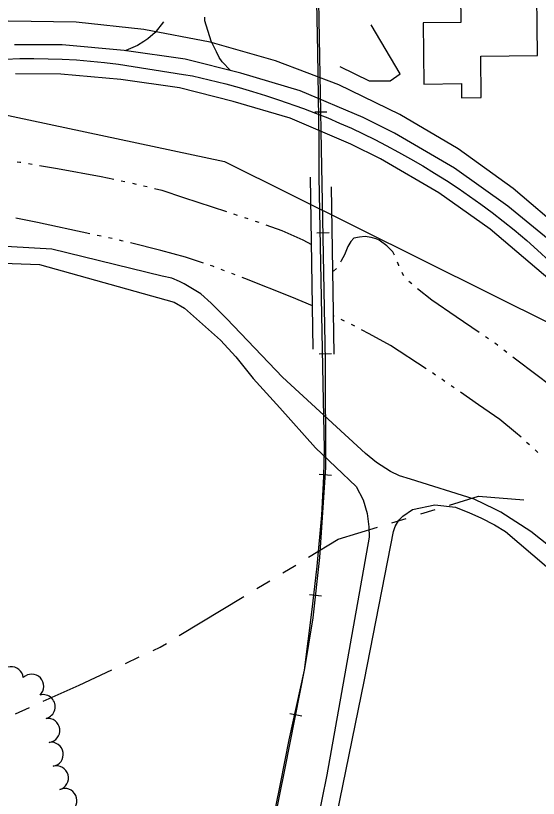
# Model space of a CAD drawing. Extents: x -25029 to 2274964, y -81170 to 687028.
# Drawn here: x -6125 to -5693, y -63899 to -63252 of the extents above; entities that cross this region are included whole.
import ezdxf

# ---------------------------------------------------------------- set-up
doc = ezdxf.new("R2010")
doc.units = 0
for name, color, linetype in [('81911BEA - RW_X_Fee_RW', 7, 'Continuous'), ('BLDG', 7, 'Continuous'), ('BRIDGE', 7, 'Continuous'), ('DIVISIONS', 7, 'Continuous'), ('DRIVWY', 7, 'Continuous'), ('GE_X_CL_2000', 7, 'Continuous'), ('RD_X_RR_1', 7, 'Continuous'), ('ROAD', 7, 'Continuous'), ('RR', 7, 'Continuous'), ('TREES', 7, 'Continuous'), ('WALL', 7, 'Continuous'), ('WATER', 7, 'Continuous')]:
    doc.layers.add(name, color=color, linetype=linetype)

msp = doc.modelspace()

# ---------------------------------------------------------------- linework, layer by layer
at = {"layer": '81911BEA - RW_X_Fee_RW'}
for p, q in [((-6169.34, -63326.6), (-5952.12, -63372.67)), ((-5952.12, -63372.67), (-5678.84, -63508.47))]:
    msp.add_line(p, q, dxfattribs=at)
msp.add_lwpolyline([(-5631.35, -63471.56), (-5670.62, -63431.55), (-5713.19, -63395.07), (-5758.75, -63362.4), (-5806.95, -63333.78), (-5857.44, -63309.41), (-5909.84, -63289.48), (-5963.76, -63274.15), (-6018.81, -63263.52), (-6074.56, -63257.67), (-6130.61, -63256.64), (-6186.55, -63260.45), (-6229.77, -63267.18)], dxfattribs=at)
at = {"layer": 'BLDG'}
msp.add_lwpolyline([(-5757.24, -63211.8), (-5756.71, -63257.75), (-5787.67, -63258.11), (-5787.09, -63308.76), (-5756.11, -63308.4), (-5755.98, -63320.01), (-5739.8, -63319.82), (-5740.19, -63285.71), (-5693.09, -63285.16), (-5693.95, -63211.07)], close=True, dxfattribs=at)
at = {"layer": 'BRIDGE'}
for p, q in [((-5878.79, -63527.73), (-5881, -63385.73)), ((-5863.72, -63393.6), (-5861.68, -63531.98))]:
    msp.add_line(p, q, dxfattribs=at)
at = {"layer": 'DIVISIONS'}
for p, q in [((-5789.74, -63664.02), (-5777.79, -63660.34)), ((-5813.63, -63671.36), (-5801.69, -63667.69)), ((-5903.83, -63712.77), (-5893.14, -63706.3)), ((-5925.21, -63725.73), (-5914.52, -63719.25)), ((-5989.36, -63764.58), (-5935.9, -63732.2)), ((-6033.73, -63787.49), (-6022.4, -63782.21)), ((-6124.65, -63829.11), (-6113.26, -63823.97))]:
    msp.add_line(p, q, dxfattribs=at)
for points in [[(-5765.84, -63656.67), (-5741.95, -63649.32), (-5704.57, -63652.31)], [(-5882.45, -63699.82), (-5857.98, -63685), (-5825.58, -63675.04)], [(-6011.07, -63776.92), (-6005.25, -63774.21), (-6000.05, -63771.06)], [(-6101.87, -63818.82), (-6072.19, -63805.43), (-6045.06, -63792.78)]]:
    msp.add_lwpolyline(points, dxfattribs=at)
at = {"layer": 'DRIVWY'}
for points in [[(-5947.14, -63297.62), (-5953.95, -63290.51), (-5956.53, -63286.93), (-5958.53, -63282.07), (-5962.95, -63273.38), (-5968.28, -63256.39), (-5968.32, -63253.46)], [(-6002.35, -63257.25), (-6009.32, -63266.26), (-6015.34, -63271.28), (-6018.67, -63273.59), (-6023.86, -63277.01), (-6033.54, -63281.06), (-6033.85, -63281.18)]]:
    msp.add_lwpolyline(points, dxfattribs=at)
at = {"layer": 'GE_X_CL_2000'}
msp.add_lwpolyline([(-6133.04, -63288.05), (-6121.33, -63287.72), (-6109.61, -63287.63), (-6097.9, -63287.78), (-6086.18, -63288.18), (-6074.48, -63288.83), (-6062.8, -63289.71), (-6051.13, -63290.84), (-6039.5, -63292.21), (-5985.88, -63300.71), (-5978.36, -63301.9), (-5950.77, -63308.6), (-5939.75, -63311.62), (-5928.86, -63314.82), (-5918.03, -63318.2), (-5907.26, -63321.78), (-5886.67, -63329.02), (-5876.63, -63332.79), (-5866.67, -63336.75), (-5856.79, -63340.93), (-5847, -63345.31), (-5837.3, -63349.88), (-5827.7, -63354.66), (-5818.28, -63359.6), (-5808.16, -63364.97), (-5798.08, -63370.57), (-5788.11, -63376.36), (-5778.24, -63382.34), (-5768.49, -63388.51), (-5758.86, -63394.86), (-5749.35, -63401.39), (-5739.97, -63408.1), (-5730.72, -63414.98), (-5721.59, -63422.04), (-5712.61, -63429.27), (-5702.16, -63438.09), (-5693.26, -63445.98), (-5683.03, -63455.38)], dxfattribs=at)
at = {"layer": 'RD_X_RR_1'}
for points in [[(-5876.98, -63182.7), (-5876.78, -63198.22), (-5876.77, -63198.84), (-5874.98, -63282.4), (-5874.04, -63355.67), (-5874.07, -63384.42), (-5874.05, -63385.54)], [(-5874.07, -63384.42), (-5874.05, -63385.54), (-5870.7, -63556.38), (-5870.7, -63556.68)], [(-5870.7, -63556.38), (-5870.7, -63556.68), (-5869.51, -63610.19), (-5870.26, -63633.12), (-5871.7, -63665.01), (-5875.78, -63707.06), (-5879.9, -63742.91), (-5886.23, -63793.07), (-5898.92, -63850.64), (-5905.99, -63887.03), (-5917.27, -63942.75), (-5929.42, -64005.67), (-5945.9, -64084.57), (-5960.21, -64157.34), (-5983.14, -64273.13), (-6007.44, -64391.49), (-6020.26, -64455.58), (-6031.63, -64511.69)]]:
    msp.add_lwpolyline(points, dxfattribs=at)
at = {"layer": 'ROAD'}
for points in [[(-5684.27, -63437), (-5717.64, -63409.58), (-5761.71, -63378.22), (-5811.45, -63349.35), (-5837.29, -63336.42), (-5889.47, -63314.3), (-5938.36, -63299.84), (-5984.63, -63288.13), (-6034.89, -63281.03), (-6086.16, -63276.42), (-6125.53, -63276.26)], [(-5682.85, -63470.88), (-5732.47, -63428.61), (-5774.78, -63398.51), (-5822.91, -63370.57), (-5847.4, -63358.32), (-5897.62, -63337.03), (-5944.74, -63323.1), (-5989.29, -63311.82), (-6037.65, -63304.99), (-6087.29, -63300.52), (-6124.81, -63300.37)], [(-6094.73, -63445.26), (-6256.71, -63435.73)], [(-5673.35, -63698.75), (-5698.64, -63678.46), (-5723.39, -63662.62), (-5728.35, -63660.2), (-5745.48, -63651.84), (-5798.19, -63635.25), (-5807.39, -63632.41), (-5814.65, -63628.86), (-5826.23, -63621.49), (-5835.54, -63614.06), (-5903.92, -63550.99), (-5950.12, -63502.87), (-5963.02, -63489.87), (-5971.65, -63482.13), (-5985.33, -63473.76), (-5989.18, -63471.95), (-5995.49, -63469.22), (-6003.58, -63467.47), (-6094.73, -63445.26)], [(-6256.39, -63452.38), (-6104.85, -63457.88), (-5993.52, -63489), (-5985.06, -63493.99), (-5955.21, -63520.44), (-5942.67, -63534.22), (-5928.34, -63552.01), (-5906.26, -63576.27), (-5876.82, -63609.33), (-5843.25, -63641.27), (-5837.39, -63652.33), (-5834.13, -63663.59), (-5832.69, -63674.75), (-5832.48, -63683.13), (-5867.25, -63879.77), (-5900.33, -64042.83)], [(-5652.72, -64193.51), (-5871.66, -64148.44), (-5879.17, -64142.13), (-5892.4, -64122.75), (-5895.42, -64114.66), (-5897.13, -64106.48), (-5897.47, -64100.32), (-5836.24, -63801.23), (-5812.26, -63678.58), (-5810.75, -63674.35), (-5807.83, -63669.2), (-5804.62, -63665.9), (-5796.54, -63660.48), (-5778.12, -63656.51), (-5761.11, -63658.54), (-5749.33, -63663.08), (-5739.93, -63667.22), (-5728.76, -63673.04), (-5719.56, -63678.48), (-5685.84, -63707.39), (-5672.49, -63719.43)]]:
    msp.add_lwpolyline(points, dxfattribs=at)
at = {"layer": 'RR'}
for p, q in [((-5867.37, -63331.85), (-5877.37, -63332.03)), ((-5865.51, -63431.83), (-5875.51, -63432.02)), ((-5863.63, -63531.81), (-5873.63, -63532)), ((-5863.61, -63632.22), (-5873.59, -63631.55)), ((-5871.68, -63732.09), (-5881.62, -63730.99)), ((-5888.15, -63831.11), (-5897.96, -63829.17))]:
    msp.add_line(p, q, dxfattribs=at)
msp.add_lwpolyline([(-6061.14, -64748.36), (-6061.6, -64741.6), (-6061.99, -64720.09), (-6061.1, -64691.47), (-6058.79, -64669.53), (-6053.73, -64634.06), (-6043.84, -64580.95), (-6026.07, -64493.05), (-6003.04, -64377.03), (-5974.08, -64234.16), (-5941.49, -64070.41), (-5901.72, -63873.99), (-5885.48, -63791.77), (-5878.69, -63749.89), (-5873.17, -63700.13), (-5868.17, -63625.55), (-5868.52, -63537.83), (-5871.82, -63362.16), (-5874.3, -63224.77), (-5876.14, -63128.55), (-5878.45, -62997.98), (-5879.91, -62886.38), (-5882.29, -62755.95), (-5884.79, -62596.95)], dxfattribs=at)
at = {"layer": 'TREES'}
for centre, start, end in [((-6128.25, -63800.27), 6.01504, 186.01504), ((-6111.39, -63806.44), 313.78289, 133.78289), ((-6101.93, -63823.33), 284.69908, 104.69908), ((-6098.13, -63842.93), 277.24685, 97.24685), ((-6095.24, -63862.71), 279.37211, 99.37211), ((-6090.92, -63882.21), 285.60926, 105.60926), ((-6084.06, -63900.93), 294.66925, 114.66925)]:
    msp.add_arc(centre, 10, start, end, dxfattribs=at)
at = {"layer": 'WALL'}
msp.add_lwpolyline([(-5856.73, -63294.24), (-5832.28, -63306.01), (-5815.06, -63306.21), (-5806.83, -63300.24), (-5830.64, -63259.84)], dxfattribs=at)
at = {"layer": 'WATER'}
for p, q in [((-6114.1, -63374.43), (-6111.02, -63374.94)), ((-6037.31, -63388.71), (-6034.26, -63389.38)), ((-6028.15, -63390.71), (-6025.1, -63391.37)), ((-6019.01, -63392.8), (-6015.97, -63393.52)), ((-5944.46, -63416), (-5941.49, -63416.96)), ((-5935.54, -63418.89), (-5932.57, -63419.86)), ((-5926.67, -63421.93), (-5923.73, -63422.97)), ((-6054.08, -63434.5), (-6057.13, -63433.84)), ((-6044.92, -63436.49), (-6047.97, -63435.83)), ((-5951.85, -63463.03), (-5954.77, -63461.91)), ((-5943.11, -63466.41), (-5946.02, -63465.28)), ((-5797.12, -63473.84), (-5799.48, -63471.79)), ((-5861.26, -63500.81), (-5862.15, -63500.41)), ((-5852.71, -63504.64), (-5855.56, -63503.36)), ((-5844.32, -63508.81), (-5847.07, -63507.33)), ((-5733.69, -63519.35), (-5736.28, -63517.6)), ((-5718.63, -63530.5), (-5721.09, -63528.57)), ((-5777.51, -63549.21), (-5780.11, -63547.46)), ((-5762.06, -63559.81), (-5764.62, -63558.03)), ((-5699.86, -63606.93), (-5702.19, -63604.85)), ((-5692.89, -63613.2), (-5695.2, -63611.1))]:
    msp.add_line(p, q, dxfattribs=at)
for points in [[(-6123.36, -63372.91), (-6121.18, -63373.25), (-6120.27, -63373.4)], [(-6104.86, -63375.97), (-6090, -63378.45), (-6054.08, -63385.06), (-6043.42, -63387.38)], [(-6009.89, -63394.96), (-6003.76, -63396.4), (-5985.93, -63402.54), (-5950.41, -63414.07)], [(-6063.24, -63432.51), (-6106.53, -63423.09), (-6124.39, -63419.58)], [(-5917.83, -63425.04), (-5904.6, -63429.71), (-5887.17, -63437.61), (-5880.14, -63441.39)], [(-5811.43, -63450.26), (-5812.7, -63447.43), (-5817.79, -63442.35), (-5824.08, -63437.75), (-5826.51, -63436.54), (-5830.62, -63435.57), (-5835.71, -63434.84), (-5840.31, -63435.33), (-5845.16, -63436.05), (-5847.58, -63438.96), (-5850, -63443.08), (-5852.67, -63449.86), (-5855.58, -63454.94), (-5856.16, -63455.88)], [(-6035.77, -63438.52), (-6037.07, -63438.2), (-6038.81, -63437.82)], [(-5969.48, -63456.66), (-5984.3, -63451.78), (-6004.71, -63446.23), (-6029.7, -63440.03)], [(-5807.72, -63458.87), (-5807.85, -63458.57), (-5808.94, -63455.99)], [(-5960.6, -63459.66), (-5961.76, -63459.21), (-5963.55, -63458.62)], [(-5859.43, -63461.21), (-5859.45, -63461.24), (-5861.77, -63463.28)], [(-5879.35, -63492.1), (-5896.23, -63484.76), (-5935.27, -63469.43), (-5937.28, -63468.66)], [(-5803.79, -63467.36), (-5805.19, -63464.87), (-5805.29, -63464.63)], [(-5741.45, -63514.1), (-5760.37, -63501.19), (-5780.48, -63487.39), (-5792.34, -63477.87)], [(-5785.31, -63544), (-5814.88, -63524.92), (-5832.32, -63515.24), (-5838.81, -63511.76)], [(-5726.01, -63524.73), (-5727.98, -63523.19), (-5728.5, -63522.84)], [(-5663.69, -63571.82), (-5681.07, -63558.91), (-5710.37, -63536.95), (-5713.7, -63534.35)], [(-5769.74, -63554.45), (-5770.83, -63553.69), (-5772.32, -63552.69)], [(-5706.85, -63600.68), (-5711.31, -63596.7), (-5724.31, -63586.07), (-5742.03, -63573.79), (-5756.93, -63563.39)]]:
    msp.add_lwpolyline(points, dxfattribs=at)

doc.saveas('drawing.dxf')
